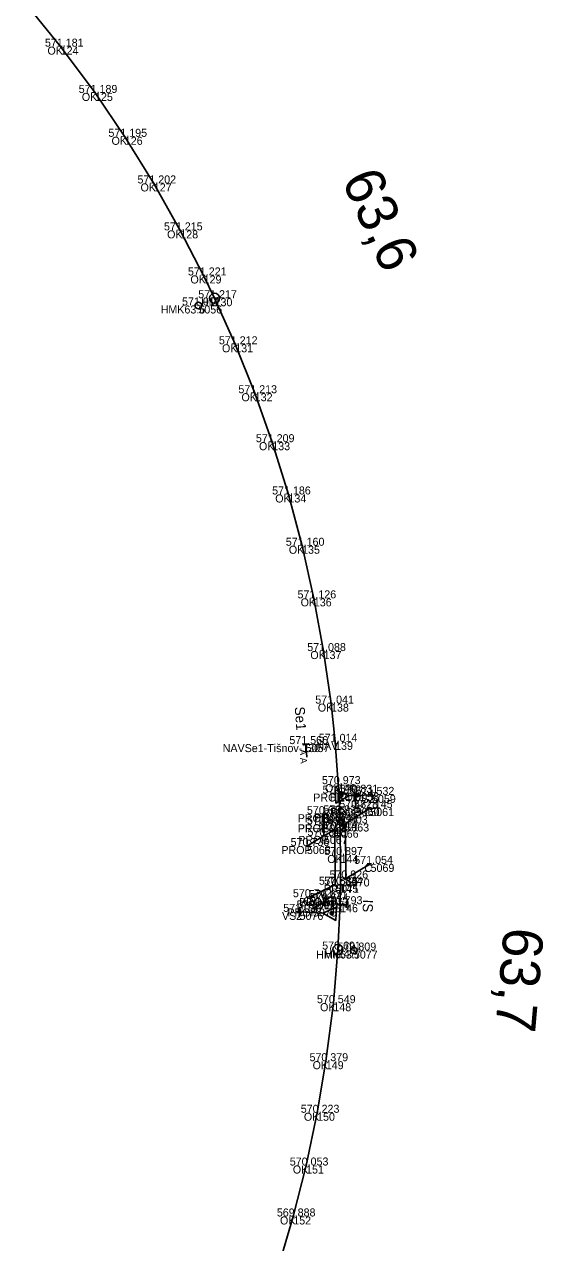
# Model space of a CAD drawing. Extents: x -621782 to -610392, y -1141853 to -1122321.
# Drawn here: x -620181.5 to -620103.6, y -1122962.7 to -1122780 of the extents above; entities that cross this region are included whole.
import ezdxf

# ---------------------------------------------------------------- set-up
doc = ezdxf.new("R2010")
doc.units = 0
for name, color, linetype in [('Vrstva 1', 7, 'Continuous'), ('Vrstva 19', 7, 'Continuous'), ('Vrstva 3', 7, 'Continuous'), ('Vrstva 4', 7, 'Continuous'), ('Vrstva 51', 7, 'Continuous'), ('Vrstva 6', 7, 'Continuous'), ('Vrstva 60', 7, 'Continuous'), ('Vrstva 61', 7, 'Continuous'), ('Vrstva 62', 7, 'Continuous'), ('Vrstva 7', 7, 'Continuous')]:
    doc.layers.add(name, color=color, linetype=linetype)

msp = doc.modelspace()

# ---------------------------------------------------------------- linework, layer by layer
at = {"layer": 'Vrstva 1'}
msp.add_lwpolyline([(-620181.54, -1122776.64), (-620176.09, -1122783.33), (-620170.93, -1122790.27), (-620166.46, -1122796.85), (-620162.11, -1122803.84), (-620158.13, -1122810.88), (-620154.63, -1122817.64), (-620152.99, -1122821.05), (-620149.89, -1122827.96), (-620146.96, -1122835.3), (-620144.33, -1122842.64), (-620141.9, -1122850.48), (-620139.85, -1122858.17), (-620138.09, -1122866.06), (-620136.62, -1122873.96), (-620135.51, -1122881.84), (-620134.9, -1122887.57), (-620134.42, -1122893.91), (-620134.34, -1122895.32), (-620134.21, -1122898.3), (-620134.18, -1122899.02), (-620134.08, -1122904.54), (-620134.09, -1122909), (-620134.14, -1122911.92), (-620134.48, -1122918.72), (-620135.16, -1122926.76), (-620136.29, -1122935.46), (-620137.6, -1122943.19), (-620139.25, -1122951.1), (-620141.18, -1122958.74), (-620143.49, -1122966.59)], dxfattribs=at)
at = {"layer": 'Vrstva 19'}
msp.add_line((-620131.87, -1122895.21), (-620131.8, -1122897.49), dxfattribs=at)
for points in [[(-620139.12, -1122903.19), (-620136.58, -1122901.68), (-620136.67, -1122899.95), (-620136.66, -1122899.92), (-620136.68, -1122898.42)], [(-620136.48, -1122911.01), (-620136.23, -1122911.48), (-620138.22, -1122912.56)]]:
    msp.add_lwpolyline(points, dxfattribs=at)
at = {"layer": 'Vrstva 3'}
for p, q in [((-620135.12, -1122911.37), (-620135.17, -1122912.37)), ((-620133.14, -1122911.97), (-620135.14, -1122911.87)), ((-620133.12, -1122911.47), (-620133.17, -1122912.47))]:
    msp.add_line(p, q, dxfattribs=at)
at = {"layer": 'Vrstva 4'}
for p, q in [((-620129.33, -1122896.31), (-620129.39, -1122894.76)), ((-620134.02, -1122895.95), (-620134.37, -1122895.61)), ((-620140.19, -1122912.29), (-620140.28, -1122913.84)), ((-620135.56, -1122913.09), (-620135.23, -1122913.46))]:
    msp.add_line(p, q, dxfattribs=at)
for points in [[(-620129.36, -1122895.53), (-620132.83, -1122895.69), (-620134.79, -1122896.76), (-620134.89, -1122894.77), (-620132.83, -1122895.69)], [(-620134.18, -1122899.02), (-620134.08, -1122904.54), (-620134.09, -1122909)], [(-620140.23, -1122913.07), (-620136.76, -1122913.24), (-620134.71, -1122912.35), (-620134.8, -1122914.35), (-620136.76, -1122913.24)]]:
    msp.add_lwpolyline(points, dxfattribs=at)
for centre in [(-620134.19, -1122895.78), (-620135.4, -1122913.28)]:
    msp.add_circle(centre, 0.248, dxfattribs=at)
at = {"layer": 'Vrstva 51'}
for points in [[(-620129.62, -1122897.5), (-620133.36, -1122899.81), (-620133.29, -1122908.06), (-620129.57, -1122905.87)], [(-620138.79, -1122910.87), (-620134.88, -1122909), (-620134.94, -1122900.75), (-620136.58, -1122901.68)]]:
    msp.add_lwpolyline(points, dxfattribs=at)
at = {"layer": 'Vrstva 6'}
for p, q in [((-620138.81, -1122887.87), (-620139.8, -1122887.95)), ((-620139.16, -1122889.88), (-620139.31, -1122887.91))]:
    msp.add_line(p, q, dxfattribs=at)
at = {"layer": 'Vrstva 60'}
for p, q in [((-620176.09, -1122783.33), (-620176.09, -1122783.33)), ((-620170.93, -1122790.27), (-620170.93, -1122790.27)), ((-620166.46, -1122796.85), (-620166.46, -1122796.85)), ((-620162.11, -1122803.84), (-620162.11, -1122803.84)), ((-620158.13, -1122810.88), (-620158.13, -1122810.88)), ((-620154.63, -1122817.64), (-620154.63, -1122817.64)), ((-620152.99, -1122821.05), (-620152.99, -1122821.05)), ((-620155.42, -1122822.14), (-620155.42, -1122822.14)), ((-620149.89, -1122827.96), (-620149.89, -1122827.96)), ((-620146.96, -1122835.3), (-620146.96, -1122835.3)), ((-620144.33, -1122842.64), (-620144.33, -1122842.64)), ((-620141.9, -1122850.48), (-620141.9, -1122850.48)), ((-620139.85, -1122858.17), (-620139.85, -1122858.17)), ((-620138.09, -1122866.06), (-620138.09, -1122866.06)), ((-620136.62, -1122873.96), (-620136.62, -1122873.96)), ((-620135.51, -1122881.84), (-620135.51, -1122881.84)), ((-620139.31, -1122887.91), (-620139.31, -1122887.91)), ((-620134.9, -1122887.57), (-620134.9, -1122887.57)), ((-620134.42, -1122893.91), (-620134.42, -1122893.91)), ((-620134.34, -1122895.32), (-620134.34, -1122895.32)), ((-620131.87, -1122895.21), (-620131.87, -1122895.21)), ((-620129.36, -1122895.53), (-620129.36, -1122895.53)), ((-620134.21, -1122898.3), (-620134.21, -1122898.3)), ((-620131.8, -1122897.49), (-620131.8, -1122897.49)), ((-620129.62, -1122897.5), (-620129.62, -1122897.5)), ((-620136.68, -1122898.42), (-620136.68, -1122898.42)), ((-620136.67, -1122899.95), (-620136.67, -1122899.95)), ((-620136.66, -1122899.92), (-620136.66, -1122899.92)), ((-620134.18, -1122899.02), (-620134.18, -1122899.02)), ((-620133.36, -1122899.81), (-620133.36, -1122899.81)), ((-620136.58, -1122901.68), (-620136.58, -1122901.68)), ((-620134.94, -1122900.75), (-620134.94, -1122900.75)), ((-620139.12, -1122903.19), (-620139.12, -1122903.19)), ((-620134.08, -1122904.54), (-620134.08, -1122904.54)), ((-620129.57, -1122905.87), (-620129.57, -1122905.87)), ((-620134.88, -1122909), (-620134.88, -1122909)), ((-620134.09, -1122909), (-620134.09, -1122909)), ((-620133.29, -1122908.06), (-620133.29, -1122908.06)), ((-620138.79, -1122910.87), (-620138.79, -1122910.87)), ((-620136.48, -1122911.01), (-620136.48, -1122911.01)), ((-620138.22, -1122912.56), (-620138.22, -1122912.56)), ((-620136.23, -1122911.48), (-620136.23, -1122911.48)), ((-620134.14, -1122911.92), (-620134.14, -1122911.92)), ((-620140.23, -1122913.07), (-620140.23, -1122913.07)), ((-620134.48, -1122918.72), (-620134.48, -1122918.72)), ((-620132.08, -1122918.87), (-620132.08, -1122918.87)), ((-620135.16, -1122926.76), (-620135.16, -1122926.76)), ((-620136.29, -1122935.46), (-620136.29, -1122935.46)), ((-620137.6, -1122943.19), (-620137.6, -1122943.19)), ((-620139.25, -1122951.1), (-620139.25, -1122951.1)), ((-620141.18, -1122958.74), (-620141.18, -1122958.74))]:
    msp.add_line(p, q, dxfattribs=at)
at = {"layer": 'Vrstva 7'}
for p, q in [((-620155.44, -1122822.09), (-620155.4, -1122822.18)), ((-620132.07, -1122918.82), (-620132.08, -1122918.92))]:
    msp.add_line(p, q, dxfattribs=at)
for centre, radius in [((-620155.42, -1122822.14), 0.5), ((-620152.99, -1122821.05), 0.75), ((-620134.48, -1122918.72), 0.75), ((-620132.08, -1122918.87), 0.5)]:
    msp.add_circle(centre, radius, dxfattribs=at)

# ---------------------------------------------------------------- texts
at = {"layer": 'Vrstva 3'}
msp.add_text('IS', height=1.5, rotation=267.1804, dxfattribs=at).set_placement((-620130.68, -1122911.19))
at = {"layer": 'Vrstva 6'}
for s, height, p in [('Se1', 1.5, (-620140.97, -1122882.35)), ('  A A ', 1, (-620140.3, -1122887.98))]:
    msp.add_text(s, height=height, rotation=274.313, dxfattribs=at).set_placement(p)
at = {"layer": 'Vrstva 60'}
for s, p in [('124', (-620176.09, -1122784.53)), ('125', (-620170.93, -1122791.47)), ('126', (-620166.46, -1122798.05)), ('127', (-620162.11, -1122805.04)), ('128', (-620158.13, -1122812.08)), ('129', (-620154.63, -1122818.84)), ('130', (-620152.99, -1122822.25)), ('5056', (-620155.42, -1122823.34)), ('131', (-620149.89, -1122829.16)), ('132', (-620146.96, -1122836.5)), ('133', (-620144.33, -1122843.84)), ('134', (-620141.9, -1122851.68)), ('135', (-620139.85, -1122859.37)), ('136', (-620138.09, -1122867.26)), ('137', (-620136.62, -1122875.16)), ('138', (-620135.51, -1122883.04)), ('5057', (-620139.31, -1122889.11)), ('139', (-620134.9, -1122888.77)), ('140', (-620134.42, -1122895.11)), ('141', (-620134.34, -1122896.52)), ('5058', (-620131.87, -1122896.41)), ('5059', (-620129.36, -1122896.73)), ('5062', (-620136.68, -1122899.62)), ('142', (-620134.21, -1122899.5)), ('5060', (-620131.8, -1122898.69)), ('5061', (-620129.62, -1122898.7)), ('5065', (-620136.67, -1122901.15)), ('5064', (-620136.66, -1122901.12)), ('143', (-620134.18, -1122900.22)), ('5063', (-620133.36, -1122901.02)), ('5067', (-620136.58, -1122902.88)), ('5066', (-620134.94, -1122901.95)), ('5068', (-620139.12, -1122904.39)), ('144', (-620134.08, -1122905.74)), ('5069', (-620129.57, -1122907.07)), ('5071', (-620134.88, -1122910.2)), ('145', (-620134.09, -1122910.2)), ('5070', (-620133.29, -1122909.26)), ('5072', (-620138.79, -1122912.07)), ('5073', (-620136.48, -1122912.21)), ('5075', (-620138.22, -1122913.76)), ('5074', (-620136.23, -1122912.68)), ('146', (-620134.14, -1122913.12)), ('5076', (-620140.23, -1122914.27)), ('147', (-620134.48, -1122919.92)), ('5077', (-620132.08, -1122920.07)), ('148', (-620135.16, -1122927.96)), ('149', (-620136.29, -1122936.66)), ('150', (-620137.6, -1122944.39)), ('151', (-620139.25, -1122952.3)), ('152', (-620141.18, -1122959.94))]:
    msp.add_text(s, height=1.2, dxfattribs=at).set_placement(p)
at = {"layer": 'Vrstva 61'}
for s, p in [('571.181', (-620178.45, -1122783.33)), ('571.189', (-620173.38, -1122790.27)), ('571.195', (-620168.92, -1122796.85)), ('571.202', (-620164.56, -1122803.84)), ('571.215', (-620160.58, -1122810.88)), ('571.221', (-620156.99, -1122817.64)), ('571.217', (-620155.44, -1122821.05)), ('571.017', (-620157.87, -1122822.14)), ('571.212', (-620152.34, -1122827.96)), ('571.213', (-620149.41, -1122835.3)), ('571.209', (-620146.79, -1122842.64)), ('571.186', (-620144.35, -1122850.48)), ('571.160', (-620142.3, -1122858.17)), ('571.126', (-620140.54, -1122866.06)), ('571.088', (-620139.08, -1122873.96)), ('571.041', (-620137.87, -1122881.84)), ('571.566', (-620141.76, -1122887.91)), ('571.014', (-620137.35, -1122887.57)), ('570.973', (-620136.87, -1122893.91)), ('570.962', (-620136.79, -1122895.32)), ('570.831', (-620134.23, -1122895.21)), ('571.532', (-620131.81, -1122895.53)), ('570.828', (-620134.26, -1122897.49)), ('571.145', (-620132.07, -1122897.5)), ('570.655', (-620139.13, -1122898.42)), ('570.935', (-620136.66, -1122898.3)), ('570.932', (-620136.63, -1122899.02)), ('570.837', (-620139.12, -1122899.95)), ('570.639', (-620139.11, -1122899.92)), ('570.914', (-620137.39, -1122900.75)), ('571.003', (-620135.81, -1122899.81)), ('570.736', (-620141.57, -1122903.19)), ('570.818', (-620139.04, -1122901.68)), ('570.897', (-620136.53, -1122904.54)), ('571.054', (-620132.02, -1122905.87)), ('570.926', (-620135.74, -1122908.06)), ('570.838', (-620137.33, -1122909)), ('570.844', (-620136.54, -1122909)), ('570.742', (-620141.23, -1122910.87)), ('570.671', (-620138.84, -1122911.01)), ('570.674', (-620138.69, -1122911.48)), ('570.793', (-620136.59, -1122911.92)), ('571.030', (-620142.68, -1122913.07)), ('570.667', (-620140.67, -1122912.56)), ('570.691', (-620136.84, -1122918.72)), ('570.809', (-620134.53, -1122918.87)), ('570.549', (-620137.62, -1122926.76)), ('570.379', (-620138.74, -1122935.46)), ('570.223', (-620140.05, -1122943.19)), ('570.053', (-620141.7, -1122951.1)), ('569.888', (-620143.64, -1122958.74))]:
    msp.add_text(s, height=1.2, dxfattribs=at).set_placement(p)
at = {"layer": 'Vrstva 62'}
for s, p in [('OK', (-620178.07, -1122784.53)), ('OK', (-620172.91, -1122791.47)), ('OK', (-620168.45, -1122798.05)), ('OK', (-620164.1, -1122805.04)), ('OK', (-620160.11, -1122812.08)), ('OK', (-620156.61, -1122818.84)), ('HM', (-620155.03, -1122822.25)), ('HMK63.6', (-620161.08, -1122823.34)), ('OK', (-620151.87, -1122829.16)), ('OK', (-620148.95, -1122836.5)), ('OK', (-620146.32, -1122843.84)), ('OK', (-620143.88, -1122851.68)), ('OK', (-620141.84, -1122859.37)), ('OK', (-620140.07, -1122867.26)), ('OK', (-620138.61, -1122875.16)), ('OK', (-620137.49, -1122883.04)), ('NAVSe1-Tišnov-130', (-620151.77, -1122889.11)), ('NAV', (-620137.71, -1122888.77)), ('OK', (-620136.41, -1122895.11)), ('PROP', (-620138.18, -1122896.52)), ('PROP', (-620135.7, -1122896.41)), ('VSZ', (-620132, -1122896.73)), ('PROP', (-620140.51, -1122899.62)), ('PROP', (-620138.04, -1122899.5)), ('PROP', (-620135.64, -1122898.69)), ('C', (-620130.55, -1122898.7)), ('PROP', (-620140.51, -1122901.15)), ('PROP', (-620140.49, -1122901.12)), ('PRJ', (-620136.67, -1122900.22)), ('C', (-620134.29, -1122901.02)), ('PROP', (-620140.42, -1122902.88)), ('C', (-620135.88, -1122901.95)), ('PROP', (-620142.96, -1122904.39)), ('OK', (-620136.07, -1122905.74)), ('C', (-620130.5, -1122907.07)), ('PRJ', (-620136.57, -1122910.2)), ('C', (-620135.81, -1122910.2)), ('C', (-620134.22, -1122909.26)), ('PROP', (-620140.32, -1122912.21)), ('C', (-620139.72, -1122912.07)), ('PROP', (-620142.05, -1122913.76)), ('PROP', (-620140.07, -1122912.68)), ('IS', (-620135.37, -1122913.12)), ('VSZ', (-620142.87, -1122914.27)), ('HMK63.7', (-620137.74, -1122920.07)), ('HM', (-620136.51, -1122919.92)), ('OK', (-620137.15, -1122927.96)), ('OK', (-620138.27, -1122936.66)), ('OK', (-620139.58, -1122944.39)), ('OK', (-620141.24, -1122952.3)), ('OK', (-620143.17, -1122959.94))]:
    msp.add_text(s, height=1.2, dxfattribs=at).set_placement(p)
at = {"layer": 'Vrstva 7'}
for s, rotation, p in [('63,6', 294.1767, (-620133.97, -1122803.32)), ('63,7', 265.1213, (-620109.54, -1122915.27))]:
    msp.add_text(s, height=6, rotation=rotation, dxfattribs=at).set_placement(p)

doc.saveas('drawing.dxf')
